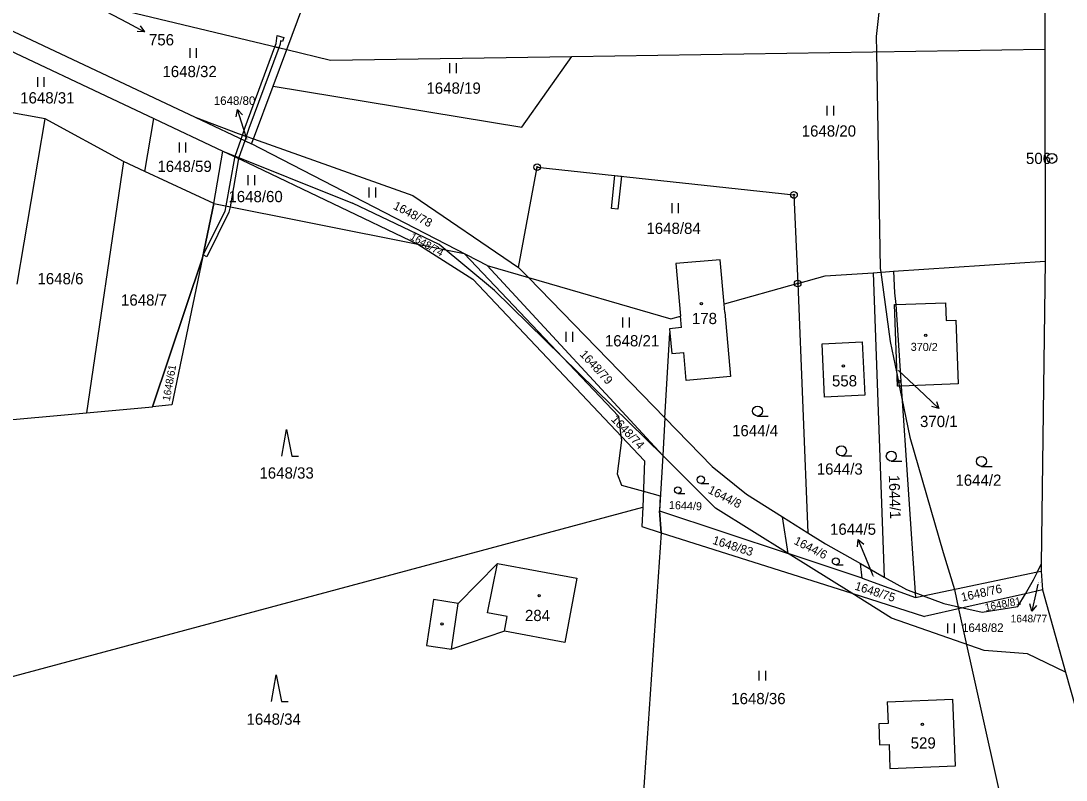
# Model space of a CAD drawing. Extents: x -445050 to -440454, y -1134563 to -1129741.
# Drawn here: x -442811.1 to -442653.1, y -1131999.5 to -1131884.8 of the extents above; entities that cross this region are included whole.
import ezdxf

# ---------------------------------------------------------------- set-up
doc = ezdxf.new("R2010")
doc.units = 0
for name, color, linetype in [('Vrstva 1', 7, 'Continuous'), ('Vrstva 16', 7, 'Continuous'), ('Vrstva 17', 7, 'Continuous'), ('Vrstva 18', 7, 'Continuous'), ('Vrstva 19', 7, 'Continuous'), ('Vrstva 24', 7, 'Continuous'), ('Vrstva 25', 7, 'Continuous'), ('Vrstva 3', 7, 'Continuous'), ('Vrstva 30', 7, 'Continuous'), ('Vrstva 37', 7, 'Continuous'), ('Vrstva 4', 7, 'Continuous'), ('Vrstva 52', 7, 'Continuous')]:
    doc.layers.add(name, color=color, linetype=linetype)

msp = doc.modelspace()

# ---------------------------------------------------------------- linework, layer by layer
at = {"layer": 'Vrstva 1'}
for p, q in [((-442797.4, -1131882.75), (-442770.92, -1131889.12)), ((-442775.94, -1131902.63), (-442772.98, -1131894.65)), ((-442784.77, -1131899.34), (-442778.26, -1131901.81)), ((-442778.26, -1131901.81), (-442775.94, -1131902.63)), ((-442776.23, -1131903.38), (-442775.94, -1131902.63)), ((-442775.94, -1131902.63), (-442751.85, -1131911.16)), ((-442735.87, -1131922.03), (-442733.05, -1131906.89)), ((-442733.05, -1131906.89), (-442694.25, -1131911.09)), ((-442751.85, -1131911.16), (-442735.87, -1131922.03)), ((-442694.25, -1131911.09), (-442693.69, -1131924.48)), ((-442656.26, -1131921.1), (-442656.87, -1131966.87)), ((-442740.62, -1131921.76), (-442734.36, -1131923.58)), ((-442734.36, -1131923.58), (-442713.75, -1131944.78)), ((-442704.7, -1131928.82), (-442704.81, -1131927.59)), ((-442711.26, -1131931.13), (-442711.41, -1131929.43)), ((-442704.7, -1131928.82), (-442703.86, -1131938.52)), ((-442711.26, -1131931.13), (-442713.05, -1131931.3)), ((-442713.05, -1131931.3), (-442712.99, -1131931.93)), ((-442712.99, -1131931.93), (-442712.72, -1131935.03)), ((-442712.72, -1131935.03), (-442710.92, -1131934.89)), ((-442710.53, -1131939.11), (-442710.92, -1131934.89)), ((-442703.86, -1131938.52), (-442710.53, -1131939.11)), ((-442713.75, -1131944.78), (-442714.09, -1131950.47)), ((-442706.11, -1131958.41), (-442714.09, -1131950.47)), ((-442714.31, -1131962.14), (-442714.58, -1131958.85)), ((-442695.13, -1131965.29), (-442706.11, -1131958.41)), ((-442695.13, -1131965.29), (-442696, -1131959.72)), ((-442714.31, -1131962.14), (-442685.52, -1131971.3)), ((-442689.47, -1131963.83), (-442684.19, -1131966.81)), ((-442685.52, -1131971.3), (-442695.13, -1131965.29)), ((-442683.92, -1131969.01), (-442684.19, -1131966.81)), ((-442656.87, -1131966.87), (-442656.88, -1131967.93)), ((-442674.7, -1131971.69), (-442657.46, -1131968.05)), ((-442658.07, -1131969.26), (-442657.46, -1131968.05)), ((-442657.46, -1131968.05), (-442656.88, -1131967.93)), ((-442659.28, -1131971.37), (-442658.07, -1131969.26)), ((-442679.51, -1131975.06), (-442685.52, -1131971.3)), ((-442685.52, -1131971.3), (-442674.54, -1131974.79)), ((-442677.24, -1131970.74), (-442675.95, -1131971.22)), ((-442675.95, -1131971.22), (-442675.9, -1131971.94)), ((-442675.9, -1131971.94), (-442674.7, -1131971.69)), ((-442674.7, -1131971.69), (-442671.62, -1131972.84)), ((-442659.28, -1131971.37), (-442668.75, -1131973.49)), ((-442660.39, -1131973.3), (-442659.28, -1131971.37)), ((-442656.68, -1131970.79), (-442659.28, -1131971.37)), ((-442656.68, -1131970.79), (-442653.2, -1131983.2)), ((-442668.75, -1131973.49), (-442674.54, -1131974.79)), ((-442671.62, -1131972.84), (-442668.75, -1131973.49)), ((-442668.75, -1131973.49), (-442665.79, -1131974.16)), ((-442665.79, -1131974.16), (-442660.39, -1131973.3)), ((-442665.51, -1131979.95), (-442679.51, -1131975.06)), ((-442658.93, -1131980.44), (-442665.51, -1131979.95)), ((-442653.2, -1131983.2), (-442658.93, -1131980.44)), ((-442653.2, -1131983.2), (-442646.97, -1132005.44))]:
    msp.add_line(p, q, dxfattribs=at)
for points in [[(-442770.92, -1131889.12), (-442746.12, -1131822.45)], [(-442656.38, -1131861.95), (-442656.33, -1131889.07)], [(-442843.12, -1131871.76), (-442784.77, -1131899.34)], [(-442819.22, -1131886.23), (-442790.99, -1131899.55)], [(-442772.98, -1131894.65), (-442770.92, -1131889.12)], [(-442770.92, -1131889.12), (-442764.29, -1131890.71)], [(-442764.29, -1131890.71), (-442727.84, -1131890.16)], [(-442735.37, -1131900.82), (-442727.84, -1131890.16)], [(-442727.84, -1131890.16), (-442656.33, -1131889.07)], [(-442656.33, -1131889.07), (-442656.26, -1131921.1)], [(-442772.98, -1131894.65), (-442735.37, -1131900.82)], [(-442807.43, -1131899.58), (-442823.41, -1131896.7)], [(-442811.66, -1131924.57), (-442807.43, -1131899.58)], [(-442795.59, -1131906.03), (-442807.43, -1131899.58)], [(-442792.35, -1131907.54), (-442790.99, -1131899.55)], [(-442790.99, -1131899.55), (-442780.59, -1131904.45)], [(-442784.77, -1131899.34), (-442776.23, -1131903.38)], [(-442740.62, -1131921.76), (-442776.23, -1131903.38)], [(-442781.94, -1131912.37), (-442780.59, -1131904.45)], [(-442780.59, -1131904.45), (-442776.78, -1131906.25)], [(-442780.59, -1131904.45), (-442760.97, -1131912.31)], [(-442795.59, -1131906.03), (-442801.17, -1131944.02)], [(-442792.35, -1131907.54), (-442795.59, -1131906.03)], [(-442776.78, -1131906.25), (-442751.11, -1131918.53)], [(-442781.94, -1131912.37), (-442792.35, -1131907.54)], [(-442781.94, -1131912.37), (-442783.65, -1131920.6)], [(-442781.94, -1131912.37), (-442751.11, -1131918.53)], [(-442747.89, -1131918.56), (-442760.97, -1131912.31)], [(-442751.11, -1131918.53), (-442742.78, -1131923.83)], [(-442739.52, -1131925.53), (-442747.89, -1131918.56)], [(-442783.65, -1131920.6), (-442791.19, -1131943.1)], [(-442783.65, -1131920.6), (-442788.28, -1131942.83)], [(-442705.39, -1131920.9), (-442712.09, -1131921.45)], [(-442712.09, -1131921.45), (-442711.41, -1131929.43)], [(-442704.81, -1131927.59), (-442705.39, -1131920.9)], [(-442679.21, -1131922.63), (-442656.26, -1131921.1)], [(-442740.62, -1131921.76), (-442714.09, -1131950.47)], [(-442735.87, -1131922.03), (-442734.36, -1131923.58)], [(-442693.69, -1131924.48), (-442689.55, -1131923.32)], [(-442689.55, -1131923.32), (-442682.29, -1131922.84)], [(-442682.29, -1131922.84), (-442679.21, -1131922.63)], [(-442682.29, -1131922.84), (-442680.6, -1131968.84)], [(-442679.21, -1131922.63), (-442679.04, -1131925.86)], [(-442716.83, -1131951.26), (-442742.78, -1131923.83)], [(-442734.36, -1131923.58), (-442712.87, -1131929.83)], [(-442693.69, -1131924.48), (-442704.81, -1131927.59)], [(-442693.69, -1131924.48), (-442692.13, -1131962.15)], [(-442714.09, -1131950.47), (-442739.52, -1131925.53)], [(-442679.04, -1131925.86), (-442678.87, -1131927.65)], [(-442679.07, -1131927.66), (-442678.87, -1131927.65)], [(-442678.05, -1131939.97), (-442678.62, -1131939.99), (-442679.07, -1131927.66)], [(-442678.87, -1131927.65), (-442671.36, -1131927.38), (-442671.25, -1131930.08), (-442669.8, -1131930.03), (-442669.44, -1131939.65), (-442678.05, -1131939.97)], [(-442678.87, -1131927.65), (-442678.05, -1131939.97)], [(-442712.87, -1131929.83), (-442711.41, -1131929.43)], [(-442713.75, -1131944.78), (-442712.99, -1131931.93)], [(-442690, -1131933.59), (-442683.94, -1131933.28), (-442683.54, -1131941.34), (-442689.61, -1131941.63), (-442690, -1131933.59)], [(-442678.05, -1131939.97), (-442675.95, -1131971.22)], [(-442801.17, -1131944.02), (-442791.19, -1131943.1)], [(-442788.28, -1131942.83), (-442791.19, -1131943.1)], [(-442816.22, -1131945.4), (-442801.17, -1131944.02)], [(-442706.61, -1131952.12), (-442713.75, -1131944.78)], [(-442716.83, -1131951.26), (-442717.1, -1131958.27)], [(-442714.09, -1131950.47), (-442714.58, -1131958.85)], [(-442706.61, -1131952.12), (-442701.43, -1131956.3)], [(-442701.43, -1131956.3), (-442696, -1131959.72)], [(-442828.36, -1131988.15), (-442717.1, -1131958.27)], [(-442717.1, -1131958.27), (-442717.22, -1131961.21)], [(-442714.58, -1131958.85), (-442695.13, -1131965.29)], [(-442717.22, -1131961.21), (-442714.31, -1131962.14)], [(-442696, -1131959.72), (-442692.13, -1131962.15)], [(-442714.31, -1131962.14), (-442717.05, -1132002.08)], [(-442692.13, -1131962.15), (-442689.47, -1131963.83)], [(-442683.92, -1131969.01), (-442695.13, -1131965.29)], [(-442744.99, -1131972.83), (-442739.08, -1131966.81)], [(-442739.08, -1131966.81), (-442727.08, -1131969.02)], [(-442684.19, -1131966.81), (-442680.6, -1131968.84)], [(-442727.08, -1131969.02), (-442728.87, -1131978.71)], [(-442683.92, -1131969.01), (-442675.9, -1131971.94)], [(-442680.6, -1131968.84), (-442677.24, -1131970.74)], [(-442656.88, -1131967.93), (-442656.68, -1131970.79)], [(-442748.74, -1131972.26), (-442749.78, -1131979.18)], [(-442744.99, -1131972.83), (-442748.74, -1131972.26)], [(-442738.01, -1131977.02), (-442746.02, -1131979.74)], [(-442728.87, -1131978.71), (-442738.01, -1131977.02)], [(-442749.78, -1131979.18), (-442746.02, -1131979.74)], [(-442680.17, -1131987.7), (-442670.22, -1131987.3)], [(-442680.17, -1131987.7), (-442680.01, -1131990.97)], [(-442669.84, -1131997.38), (-442670.22, -1131987.3)], [(-442680.01, -1131990.97), (-442681.43, -1131991.02)], [(-442681.43, -1131991.02), (-442681.3, -1131994.22)], [(-442681.3, -1131994.22), (-442679.88, -1131994.16)], [(-442679.88, -1131994.16), (-442679.74, -1131997.76)], [(-442679.74, -1131997.76), (-442669.84, -1131997.38)]]:
    msp.add_lwpolyline(points, dxfattribs=at)
at = {"layer": 'Vrstva 16'}
for p, q in [((-442795.05, -1131885.02), (-442792.4, -1131886.42)), ((-442777.45, -1131901.05), (-442778.37, -1131898.19)), ((-442674.53, -1131941.32), (-442672.35, -1131943.38)), ((-442683.4, -1131965.92), (-442684.55, -1131963.15)), ((-442657.64, -1131971.07), (-442658.31, -1131973.99))]:
    msp.add_line(p, q, dxfattribs=at)
for points in [[(-442798.21, -1131883.35), (-442795.05, -1131885.02)], [(-442793.05, -1131885.51), (-442792.4, -1131886.42), (-442793.52, -1131886.4)], [(-442778.54, -1131899.3), (-442778.37, -1131898.19), (-442777.58, -1131898.99)], [(-442776.95, -1131902.61), (-442777.45, -1131901.05)], [(-442678.44, -1131937.64), (-442674.53, -1131941.32)], [(-442672.73, -1131942.33), (-442672.35, -1131943.38), (-442673.42, -1131943.06)], [(-442684.63, -1131964.26), (-442684.55, -1131963.15), (-442683.7, -1131963.88)], [(-442682.27, -1131968.67), (-442683.4, -1131965.92)], [(-442657.38, -1131969.93), (-442657.64, -1131971.07)], [(-442657.6, -1131973.13), (-442658.31, -1131973.99), (-442658.58, -1131972.91)]]:
    msp.add_lwpolyline(points, dxfattribs=at)
at = {"layer": 'Vrstva 24'}
for centre, radius in [((-442655.26, -1131905.56), 0.75), ((-442655.26, -1131905.56), 0.1), ((-442733.05, -1131906.89), 0.5), ((-442733.05, -1131906.89), 0.1), ((-442694.25, -1131911.09), 0.5), ((-442694.25, -1131911.09), 0.1), ((-442693.69, -1131924.48), 0.5), ((-442693.69, -1131924.48), 0.1)]:
    msp.add_circle(centre, radius, dxfattribs=at)
at = {"layer": 'Vrstva 25'}
for p, q in [((-442785.53, -1131890.38), (-442785.53, -1131888.88)), ((-442784.53, -1131890.38), (-442784.53, -1131888.88)), ((-442746.27, -1131892.68), (-442746.27, -1131891.18)), ((-442745.27, -1131892.68), (-442745.27, -1131891.18)), ((-442808.55, -1131894.77), (-442808.55, -1131893.27)), ((-442807.55, -1131894.77), (-442807.55, -1131893.27)), ((-442689.22, -1131899.1), (-442689.22, -1131897.6)), ((-442688.22, -1131899.1), (-442688.22, -1131897.6)), ((-442787.14, -1131904.66), (-442787.14, -1131903.16)), ((-442786.14, -1131904.66), (-442786.14, -1131903.16)), ((-442776.74, -1131909.59), (-442776.74, -1131908.09)), ((-442775.74, -1131909.59), (-442775.74, -1131908.09)), ((-442758.44, -1131911.48), (-442758.44, -1131909.98)), ((-442757.44, -1131911.48), (-442757.44, -1131909.98)), ((-442712.68, -1131913.85), (-442712.68, -1131912.35)), ((-442711.68, -1131913.85), (-442711.68, -1131912.35)), ((-442720.1, -1131931.13), (-442720.1, -1131929.63)), ((-442719.1, -1131931.13), (-442719.1, -1131929.63)), ((-442728.66, -1131933.3), (-442728.66, -1131931.8)), ((-442727.66, -1131933.3), (-442727.66, -1131931.8)), ((-442699.76, -1131944.5), (-442698.16, -1131944.5)), ((-442687.08, -1131950.51), (-442685.48, -1131950.51)), ((-442679.54, -1131951.31), (-442677.94, -1131951.31)), ((-442665.91, -1131952.11), (-442664.31, -1131952.11)), ((-442708.33, -1131954.69), (-442707.13, -1131954.69)), ((-442711.81, -1131956.22), (-442710.74, -1131956.22)), ((-442687.92, -1131966.99), (-442686.8, -1131966.99)), ((-442670.99, -1131977.34), (-442670.99, -1131975.84)), ((-442669.99, -1131977.34), (-442669.99, -1131975.84)), ((-442699.49, -1131984.5), (-442699.49, -1131983)), ((-442698.49, -1131984.5), (-442698.49, -1131983))]:
    msp.add_line(p, q, dxfattribs=at)
for points in [[(-442771.64, -1131950.55), (-442770.94, -1131946.55), (-442770.14, -1131950.55), (-442769.14, -1131950.55)], [(-442773.22, -1131987.63), (-442772.52, -1131983.63), (-442771.72, -1131987.63), (-442770.72, -1131987.63)]]:
    msp.add_lwpolyline(points, dxfattribs=at)
for centre, radius in [((-442708.23, -1131927.53), 0.175), ((-442674.34, -1131932.29), 0.175), ((-442686.78, -1131936.93), 0.175), ((-442678.35, -1131939.27), 0.175), ((-442699.76, -1131943.75), 0.75), ((-442687.08, -1131949.76), 0.75), ((-442679.54, -1131950.56), 0.75), ((-442665.91, -1131951.36), 0.75), ((-442708.33, -1131954.13), 0.562), ((-442711.81, -1131955.72), 0.503), ((-442687.92, -1131966.47), 0.525), ((-442732.76, -1131971.64), 0.175), ((-442747.43, -1131975.93), 0.175), ((-442674.83, -1131991.11), 0.175)]:
    msp.add_circle(centre, radius, dxfattribs=at)
at = {"layer": 'Vrstva 3'}
for points in [[(-442705.39, -1131920.9), (-442712.09, -1131921.45)], [(-442712.09, -1131921.45), (-442711.41, -1131929.43)], [(-442704.81, -1131927.59), (-442705.39, -1131920.9)], [(-442704.7, -1131928.82), (-442704.81, -1131927.59)], [(-442679.07, -1131927.66), (-442678.87, -1131927.65)], [(-442678.05, -1131939.97), (-442678.62, -1131939.99), (-442679.07, -1131927.66)], [(-442678.87, -1131927.65), (-442671.36, -1131927.38), (-442671.25, -1131930.08), (-442669.8, -1131930.03), (-442669.44, -1131939.65), (-442678.05, -1131939.97)], [(-442711.26, -1131931.13), (-442711.41, -1131929.43)], [(-442704.7, -1131928.82), (-442703.86, -1131938.52)], [(-442711.26, -1131931.13), (-442713.05, -1131931.3)], [(-442713.05, -1131931.3), (-442712.99, -1131931.93)], [(-442712.99, -1131931.93), (-442712.72, -1131935.03)], [(-442690, -1131933.59), (-442683.94, -1131933.28), (-442683.54, -1131941.34), (-442689.61, -1131941.63), (-442690, -1131933.59)], [(-442712.72, -1131935.03), (-442710.92, -1131934.89)], [(-442710.53, -1131939.11), (-442710.92, -1131934.89)], [(-442703.86, -1131938.52), (-442710.53, -1131939.11)], [(-442740.56, -1131974.27), (-442739.08, -1131966.81)], [(-442739.08, -1131966.81), (-442727.08, -1131969.02)], [(-442727.08, -1131969.02), (-442728.87, -1131978.71)], [(-442737.61, -1131974.81), (-442740.56, -1131974.27)], [(-442738.01, -1131977.02), (-442737.61, -1131974.81)], [(-442728.87, -1131978.71), (-442738.01, -1131977.02)], [(-442680.17, -1131987.7), (-442670.22, -1131987.3)], [(-442680.17, -1131987.7), (-442680.01, -1131990.97)], [(-442669.84, -1131997.38), (-442670.22, -1131987.3)], [(-442680.01, -1131990.97), (-442681.43, -1131991.02)], [(-442681.43, -1131991.02), (-442681.3, -1131994.22)], [(-442681.3, -1131994.22), (-442679.88, -1131994.16)], [(-442679.88, -1131994.16), (-442679.74, -1131997.76)], [(-442679.74, -1131997.76), (-442669.84, -1131997.38)]]:
    msp.add_lwpolyline(points, dxfattribs=at)
at = {"layer": 'Vrstva 30'}
for p, q in [((-442721.85, -1131913.14), (-442721.31, -1131908.16)), ((-442721.31, -1131908.16), (-442720.32, -1131908.27)), ((-442720.32, -1131908.27), (-442720.86, -1131913.25)), ((-442720.86, -1131913.25), (-442721.85, -1131913.14))]:
    msp.add_line(p, q, dxfattribs=at)
for points in [[(-442772.37, -1131887.01), (-442771.36, -1131887.31), (-442771.53, -1131887.88), (-442771.86, -1131887.79), (-442771.92, -1131888.32), (-442772.11, -1131888.83), (-442772.7, -1131888.69), (-442772.51, -1131888.18), (-442772.37, -1131887.01)], [(-442776.63, -1131901.04), (-442777.04, -1131902.24), (-442777.6, -1131902.04), (-442777.19, -1131900.84), (-442772.7, -1131888.69), (-442772.11, -1131888.83), (-442776.63, -1131901.04)], [(-442777.26, -1131902.89), (-442778.14, -1131905.43), (-442778.19, -1131905.58), (-442778.73, -1131905.33), (-442778.69, -1131905.21), (-442777.8, -1131902.64), (-442777.6, -1131902.04), (-442777.04, -1131902.24), (-442777.26, -1131902.89)], [(-442779.48, -1131912.86), (-442779.64, -1131913.71), (-442782.98, -1131920.43), (-442783.56, -1131920.15), (-442780.21, -1131913.52), (-442780.07, -1131912.74), (-442778.78, -1131905.47), (-442778.73, -1131905.33), (-442778.19, -1131905.58), (-442779.48, -1131912.86)]]:
    msp.add_lwpolyline(points, dxfattribs=at)
at = {"layer": 'Vrstva 37'}
for centre in [(-442708.23, -1131927.53), (-442686.78, -1131936.93), (-442678.35, -1131939.27), (-442732.76, -1131971.64), (-442674.83, -1131991.11)]:
    msp.add_circle(centre, 0.175, dxfattribs=at)
at = {"layer": 'Vrstva 4'}
for p, q in [((-442657.46, -1131968.05), (-442656.87, -1131966.87)), ((-442674.7, -1131971.69), (-442675.95, -1131971.22))]:
    msp.add_line(p, q, dxfattribs=at)
for points in [[(-442740.56, -1131974.27), (-442739.08, -1131966.81)], [(-442746.02, -1131979.74), (-442744.99, -1131972.83)], [(-442737.61, -1131974.81), (-442740.56, -1131974.27)], [(-442738.01, -1131977.02), (-442737.61, -1131974.81)]]:
    msp.add_lwpolyline(points, dxfattribs=at)
at = {"layer": 'Vrstva 52'}
for points in [[(-442679.5, -1131866.08), (-442681.84, -1131887.13), (-442681.8, -1131889.46), (-442681.2, -1131922.21), (-442681.13, -1131922.76), (-442680.72, -1131925.78), (-442679.72, -1131933.26), (-442678.72, -1131938.1), (-442678.25, -1131940.38), (-442676.74, -1131947.72), (-442671.7, -1131965.11), (-442670.01, -1131970.7), (-442669.36, -1131973.63), (-442663.04, -1132002.17)], [(-442844.92, -1132008.41), (-442828.36, -1131988.15), (-442847.35, -1131970.18), (-442858.29, -1131959.62), (-442867.41, -1131950.05), (-442863.64, -1131933.68), (-442816.22, -1131945.4), (-442801.17, -1131944.02), (-442791.19, -1131943.1), (-442783.65, -1131920.6), (-442781.94, -1131912.37), (-442751.11, -1131918.53), (-442744.11, -1131919.96), (-442720.75, -1131944.53), (-442720.4, -1131947.49), (-442720.32, -1131948.14), (-442720.96, -1131953.24), (-442720.32, -1131954.94), (-442717.01, -1131955.85), (-442714.45, -1131956.55), (-442714.58, -1131958.85)], [(-442714.58, -1131958.85), (-442714.31, -1131962.14), (-442717.05, -1132002.08), (-442733.41, -1132003.52)]]:
    msp.add_lwpolyline(points, dxfattribs=at)

# ---------------------------------------------------------------- texts
at = {"layer": 'Vrstva 16'}
for s, height, p in [('756', 1.7, (-442791.74, -1131888.48)), ('1648/80', 1.3, (-442781.94, -1131897.48)), ('370/1', 1.7, (-442675.2, -1131946.17)), ('1644/5', 1.7, (-442688.8, -1131962.45)), ('1648/77', 1.14, (-442661.49, -1131975.69))]:
    msp.add_text(s, height=height, dxfattribs=at).set_placement(p)
msp.add_text('1648/74', height=1.14, rotation=330.4296, dxfattribs=at).set_placement((-442752.4, -1131917.71))
at = {"layer": 'Vrstva 17'}
msp.add_text('506', height=1.7, dxfattribs=at).set_placement((-442659.19, -1131906.41))
at = {"layer": 'Vrstva 18'}
for s, height, p in [('1648/32', 1.7, (-442789.7, -1131893.28)), ('1648/19', 1.7, (-442749.8, -1131895.79)), ('1648/31', 1.7, (-442811.2, -1131897.26)), ('1648/20', 1.7, (-442693.08, -1131902.27)), ('1648/80', 0.1, (-442777.2, -1131902.75)), ('1648/59', 1.7, (-442790.46, -1131907.61)), ('1648/60', 1.7, (-442779.73, -1131912.18)), ('1648/84', 1.7, (-442716.55, -1131916.98)), ('1648/6', 1.7, (-442808.59, -1131924.59)), ('1648/7', 1.7, (-442795.96, -1131927.82)), ('1648/21', 1.7, (-442722.83, -1131933.98)), ('1644/4', 1.7, (-442703.6, -1131947.56)), ('1644/3', 1.7, (-442690.81, -1131953.36)), ('1648/33', 1.7, (-442775.04, -1131953.96)), ('1644/2', 1.7, (-442669.85, -1131955.05)), ('1644/5', 0.1, (-442682.45, -1131968.79)), ('1648/77', 0.1, (-442657.38, -1131969.77)), ('1648/82', 1.3, (-442668.85, -1131977.15)), ('1648/36', 1.7, (-442703.73, -1131988.06)), ('1648/34', 1.7, (-442776.99, -1131991.17))]:
    msp.add_text(s, height=height, dxfattribs=at).set_placement(p)
for s, height, rotation, p in [('1648/78', 1.3, 332.6996, (-442754.93, -1131913.13)), ('1648/79', 1.3, 312.74, (-442726.72, -1131935.25)), ('1648/61', 1.14, 79.8133, (-442788.59, -1131942.29)), ('1648/74', 1.3, 313.4119, (-442721.98, -1131945.09)), ('1644/1', 1.62, 271.7761, (-442679.92, -1131953.45)), ('1644/8', 1.3, 333, (-442707.35, -1131956.08)), ('1644/9', 1.22, 357.3708, (-442713.17, -1131958.54)), ('1648/83', 1.3, 342.3552, (-442706.66, -1131963.8)), ('1644/6', 1.3, 333, (-442694.38, -1131963.78)), ('1648/75', 1.3, 342.3552, (-442685.16, -1131970.72)), ('1648/76', 1.3, 12.6239, (-442668.83, -1131972.55)), ('1648/81', 1.14, 10.7978, (-442665.28, -1131974))]:
    msp.add_text(s, height=height, rotation=rotation, dxfattribs=at).set_placement(p)
at = {"layer": 'Vrstva 19'}
for s, height, p in [('178', 1.7, (-442709.68, -1131930.61)), ('370/1', 0.1, (-442678.62, -1131937.64)), ('558', 1.7, (-442688.51, -1131940.03)), ('284', 1.7, (-442734.91, -1131975.5)), ('529', 1.7, (-442676.61, -1131994.77))]:
    msp.add_text(s, height=height, dxfattribs=at).set_placement(p)
msp.add_text('370/2', height=1.22, rotation=359.378, dxfattribs=at).set_placement((-442676.61, -1131934.65))

doc.saveas('drawing.dxf')
